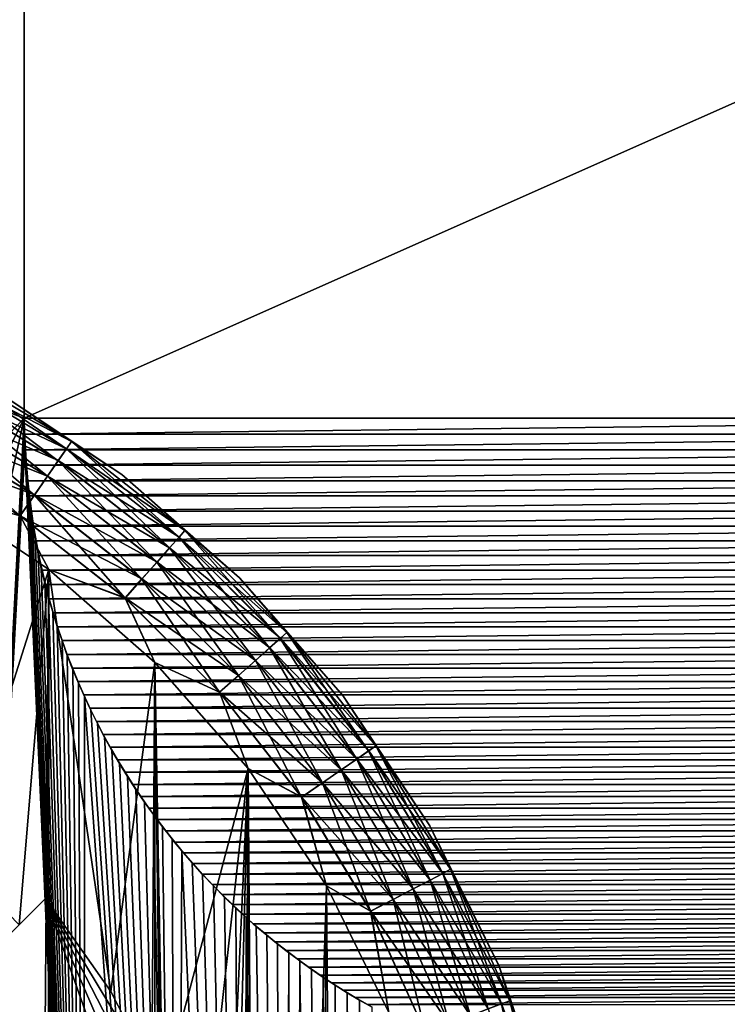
# Model space of a CAD drawing. Header units: metres. Extents: x -205 to 205, y -104 to 104.
# Tile 574 of 656: x -71 to -65, y 58 to 66. Entities that reach past the tile are written whole.
import ezdxf

# ---------------------------------------------------------------- set-up
doc = ezdxf.new("R2010")
doc.units = ezdxf.units.M
doc.layers.add('solid_01_2-CONSUMER_EHM_BOX_SW0001', color=7, linetype='CONTINUOUS')

msp = doc.modelspace()

# ---------------------------------------------------------------- linework, layer by layer
at = {"layer": 'solid_01_2-CONSUMER_EHM_BOX_SW0001'}
for points in [[(-200.010849, -74.958488), (-200.010773, 75.041512), (-0.010778, 75.04142)], [(-0.010849, -74.95858), (-200.010849, -74.958488), (-0.010778, 75.04142)], [(-93.924843, 71.651459, 1.5), (-71.130226, 63.041454, 1.5), (-71.130226, 68.041451, 1.5)], [(-93.924843, 71.651459, 1.5), (-93.219933, 71.266304, 1.5), (-71.130226, 63.041454, 1.5)], [(-93.219933, 71.266304, 1.5), (-75.732468, 58.238995, 1.5), (-71.130226, 63.041454, 1.5)], [(-71.130226, 68.041451, 1.571667), (-71.130226, 68.041451, 1.5), (-71.130226, 63.041454, 1.5)], [(-71.130226, 63.041454, 1.571667), (-71.130226, 68.041451, 1.571667), (-71.130226, 63.041454, 1.5)], [(-71.130226, 63.041454, 1.571667), (-59.891338, 68.041451, 1.571667), (-71.130226, 68.041451, 1.571667)], [(-59.891338, 63.041447, 1.571667), (-59.891338, 68.041451, 1.571667), (-71.130226, 63.041454, 1.571667)], [(-71.801323, 63.404015, 74.43409), (-70.778198, 62.785412, 74.43409), (-71.766907, 63.469585, 74.222519)], [(-71.766792, 63.469807, 69.778572), (-70.735985, 62.846561, 69.778572), (-71.801102, 63.404446, 69.566925)], [(-71.766907, 63.469585, 74.222519), (-70.736122, 62.846359, 74.222519), (-71.402496, 63.297455, 74)], [(-70.778198, 62.785412, 74.43409), (-70.736122, 62.846359, 74.222519), (-71.766907, 63.469585, 74.222519)], [(-71.766792, 63.469807, 69.778572), (-71.402496, 63.297455, 70), (-70.735985, 62.846561, 69.778572)], [(-71.856781, 63.298367, 74.62384), (-70.845985, 62.687222, 74.62384), (-71.801323, 63.404015, 74.43409)], [(-71.801102, 63.404446, 69.566925), (-70.777924, 62.785812, 69.566925), (-71.856461, 63.298985, 69.377037)], [(-70.845985, 62.687222, 74.62384), (-70.778198, 62.785412, 74.43409), (-71.801323, 63.404015, 74.43409)], [(-70.735985, 62.846561, 69.778572), (-70.777924, 62.785812, 69.566925), (-71.801102, 63.404446, 69.566925)], [(-71.930496, 63.157948, 74.782249), (-70.936089, 62.556709, 74.782249), (-71.856781, 63.298367, 74.62384)], [(-71.856461, 63.298985, 69.377037), (-70.845589, 62.687794, 69.377037), (-71.930084, 63.158726, 69.218445)], [(-70.936089, 62.556709, 74.782249), (-70.845985, 62.687222, 74.62384), (-71.856781, 63.298367, 74.62384)], [(-70.777924, 62.785812, 69.566925), (-70.845589, 62.687794, 69.377037), (-71.856461, 63.298985, 69.377037)], [(-70.736122, 62.846359, 74.222519), (-70.314934, 62.570656, 74), (-71.402496, 63.297455, 74)], [(-71.402496, 63.297455, 70), (-71.402496, 63.297455, 74), (-70.314934, 62.570656, 74)], [(-70.314934, 62.570656, 70), (-71.402496, 63.297455, 70), (-70.314934, 62.570656, 74)], [(-70.735985, 62.846561, 69.778572), (-71.402496, 63.297455, 70), (-70.314934, 62.570656, 70)], [(-72.018753, 62.989819, 74.90136), (-71.043968, 62.400444, 74.90136), (-71.930496, 63.157948, 74.782249)], [(-71.930084, 63.158726, 69.218445), (-70.935585, 62.557434, 69.218445), (-72.01828, 62.990711, 69.099129)], [(-71.043968, 62.400444, 74.90136), (-70.936089, 62.556709, 74.782249), (-71.930496, 63.157948, 74.782249)], [(-70.845589, 62.687794, 69.377037), (-70.935585, 62.557434, 69.218445), (-71.930084, 63.158726, 69.218445)], [(-75.732468, 58.238995, 1.5), (-74.193611, 56.866932, 1.5), (-71.130226, 63.041454, 1.5)], [(-74.193611, 56.866932, 1.5), (-72.820465, 55.328846, 1.5), (-71.130226, 63.041454, 1.5)], [(-72.820465, 55.328846, 1.5), (-71.624191, 53.632809, 1.5), (-71.130226, 63.041454, 1.5)], [(-71.624191, 53.632809, 1.5), (-71.128357, 62.91296, 1.5), (-71.130226, 63.041454, 1.5)], [(-71.130226, 63.041454, 1.571667), (-71.130226, 63.041454, 1.5), (-71.128357, 62.91296, 1.5)], [(-71.126366, 62.909344, 1.571667), (-71.130226, 63.041454, 1.571667), (-71.128357, 62.91296, 1.5)], [(-59.891338, 63.041447, 1.571667), (-71.130226, 63.041454, 1.571667), (-71.126366, 62.909344, 1.571667)], [(-59.891338, 63.041447, 1.571667), (-71.126366, 62.909344, 1.571667), (-59.895203, 62.909336, 1.571667)], [(-72.117126, 62.802422, 74.975174), (-71.164207, 62.226269, 74.975174), (-72.018753, 62.989819, 74.90136)], [(-72.01828, 62.990711, 69.099129), (-71.043388, 62.401276, 69.099129), (-72.116615, 62.803391, 69.02507)], [(-71.164207, 62.226269, 74.975174), (-71.043968, 62.400444, 74.90136), (-72.018753, 62.989819, 74.90136)], [(-70.935585, 62.557434, 69.218445), (-71.043388, 62.401276, 69.099129), (-72.01828, 62.990711, 69.099129)], [(-71.624191, 53.632809, 1.5), (-71.123749, 62.785152, 1.5), (-71.128357, 62.91296, 1.5)], [(-71.126366, 62.909344, 1.571667), (-71.128357, 62.91296, 1.5), (-71.123749, 62.785152, 1.5)], [(-71.120049, 62.778412, 1.571667), (-71.126366, 62.909344, 1.571667), (-71.123749, 62.785152, 1.5)], [(-59.895203, 62.909336, 1.571667), (-71.126366, 62.909344, 1.571667), (-71.120049, 62.778412, 1.571667)], [(-59.895203, 62.909336, 1.571667), (-71.120049, 62.778412, 1.571667), (-59.90152, 62.778408, 1.571667)], [(-72.117126, 62.802422, 74.975174), (-71.906097, 62.433506, 75), (-71.164207, 62.226269, 74.975174)], [(-72.116615, 62.803391, 69.02507), (-71.163589, 62.227169, 69.02507), (-71.90609, 62.433506, 69)], [(-71.043388, 62.401276, 69.099129), (-71.163589, 62.227169, 69.02507), (-72.116615, 62.803391, 69.02507)], [(-71.624191, 53.632809, 1.5), (-70.632782, 51.822498, 1.5), (-71.123749, 62.785152, 1.5)], [(-70.632782, 51.822498, 1.5), (-71.116394, 62.658024, 1.5), (-71.123749, 62.785152, 1.5)], [(-71.120049, 62.778412, 1.571667), (-71.123749, 62.785152, 1.5), (-71.116394, 62.658024, 1.5)], [(-70.845985, 62.687222, 74.62384), (-69.916229, 61.958691, 74.62384), (-70.778198, 62.785412, 74.43409)], [(-70.777924, 62.785812, 69.566925), (-69.836777, 62.048363, 69.566925), (-70.845589, 62.687794, 69.377037)], [(-70.778198, 62.785412, 74.43409), (-69.837097, 62.047997, 74.43409), (-70.736122, 62.846359, 74.222519)], [(-69.916229, 61.958691, 74.62384), (-69.837097, 62.047997, 74.43409), (-70.778198, 62.785412, 74.43409)], [(-70.735985, 62.846561, 69.778572), (-69.787819, 62.103611, 69.778572), (-70.777924, 62.785812, 69.566925)], [(-69.787819, 62.103611, 69.778572), (-69.836777, 62.048363, 69.566925), (-70.777924, 62.785812, 69.566925)], [(-70.736122, 62.846359, 74.222519), (-69.787987, 62.103424, 74.222519), (-70.314934, 62.570656, 74)], [(-69.837097, 62.047997, 74.43409), (-69.787987, 62.103424, 74.222519), (-70.736122, 62.846359, 74.222519)], [(-70.735985, 62.846561, 69.778572), (-70.314934, 62.570656, 70), (-69.787819, 62.103611, 69.778572)], [(-71.111275, 62.648663, 1.571667), (-71.120049, 62.778412, 1.571667), (-71.116394, 62.658024, 1.5)], [(-59.90152, 62.778408, 1.571667), (-71.120049, 62.778412, 1.571667), (-71.111275, 62.648663, 1.571667)], [(-59.90152, 62.778408, 1.571667), (-71.111275, 62.648663, 1.571667), (-59.910294, 62.648655, 1.571667)], [(-70.632782, 51.822498, 1.5), (-71.106308, 62.531582, 1.5), (-71.116394, 62.658024, 1.5)], [(-71.111275, 62.648663, 1.571667), (-71.116394, 62.658024, 1.5), (-71.106308, 62.531582, 1.5)], [(-71.100044, 62.520088, 1.571667), (-71.111275, 62.648663, 1.571667), (-71.106308, 62.531582, 1.5)], [(-59.910294, 62.648655, 1.571667), (-71.111275, 62.648663, 1.571667), (-71.100044, 62.520088, 1.571667)], [(-59.910294, 62.648655, 1.571667), (-71.100044, 62.520088, 1.571667), (-59.921524, 62.520084, 1.571667)], [(-70.936089, 62.556709, 74.782249), (-70.0214, 61.839993, 74.782249), (-70.845985, 62.687222, 74.62384)], [(-70.845589, 62.687794, 69.377037), (-69.915764, 61.959213, 69.377037), (-70.935585, 62.557434, 69.218445)], [(-70.0214, 61.839993, 74.782249), (-69.916229, 61.958691, 74.62384), (-70.845985, 62.687222, 74.62384)], [(-69.836777, 62.048363, 69.566925), (-69.915764, 61.959213, 69.377037), (-70.845589, 62.687794, 69.377037)], [(-71.043968, 62.400444, 74.90136), (-70.147324, 61.697868, 74.90136), (-70.936089, 62.556709, 74.782249)], [(-70.935585, 62.557434, 69.218445), (-70.020813, 61.840649, 69.218445), (-71.043388, 62.401276, 69.099129)], [(-70.147324, 61.697868, 74.90136), (-70.0214, 61.839993, 74.782249), (-70.936089, 62.556709, 74.782249)], [(-69.915764, 61.959213, 69.377037), (-70.020813, 61.840649, 69.218445), (-70.935585, 62.557434, 69.218445)], [(-69.787987, 62.103424, 74.222519), (-69.331543, 61.708118, 74), (-70.314934, 62.570656, 74)], [(-70.314934, 62.570656, 70), (-70.314934, 62.570656, 74), (-69.331543, 61.708118, 74)], [(-69.331543, 61.708118, 70), (-70.314934, 62.570656, 70), (-69.331543, 61.708118, 74)], [(-69.787819, 62.103611, 69.778572), (-70.314934, 62.570656, 70), (-69.331543, 61.708118, 70)], [(-70.632782, 51.822498, 1.5), (-71.093475, 62.405823, 1.5), (-71.106308, 62.531582, 1.5)], [(-71.100044, 62.520088, 1.571667), (-71.106308, 62.531582, 1.5), (-71.093475, 62.405823, 1.5)], [(-71.086357, 62.392696, 1.571667), (-71.100044, 62.520088, 1.571667), (-71.093475, 62.405823, 1.5)], [(-59.921524, 62.520084, 1.571667), (-71.100044, 62.520088, 1.571667), (-71.086357, 62.392696, 1.571667)], [(-59.921524, 62.520084, 1.571667), (-71.086357, 62.392696, 1.571667), (-59.935211, 62.392689, 1.571667)], [(-71.91951, -62.358109, 75), (-70.92572, 61.778858, 75), (-71.906097, 62.433506, 75)], [(-71.164207, 62.226269, 74.975174), (-71.906097, 62.433506, 75), (-70.92572, 61.778858, 75)], [(-71.90609, 62.433506, 69), (-70.92572, 61.778854, 69), (-71.694603, 59.345398, 69)], [(-71.163589, 62.227169, 69.02507), (-70.92572, 61.778854, 69), (-71.90609, 62.433506, 69)], [(-71.164207, 62.226269, 74.975174), (-70.287689, 61.539459, 74.975174), (-71.043968, 62.400444, 74.90136)], [(-71.043388, 62.401276, 69.099129), (-70.14666, 61.698624, 69.099129), (-71.163589, 62.227169, 69.02507)], [(-70.632782, 51.822498, 1.5), (-71.077904, 62.280746, 1.5), (-71.093475, 62.405823, 1.5)], [(-71.086357, 62.392696, 1.571667), (-71.093475, 62.405823, 1.5), (-71.077904, 62.280746, 1.5)], [(-71.070213, 62.266483, 1.571667), (-71.086357, 62.392696, 1.571667), (-71.077904, 62.280746, 1.5)], [(-59.935211, 62.392689, 1.571667), (-71.086357, 62.392696, 1.571667), (-71.070213, 62.266483, 1.571667)], [(-59.935211, 62.392689, 1.571667), (-71.070213, 62.266483, 1.571667), (-59.951355, 62.266476, 1.571667)], [(-70.287689, 61.539459, 74.975174), (-70.147324, 61.697868, 74.90136), (-71.043968, 62.400444, 74.90136)], [(-70.020813, 61.840649, 69.218445), (-70.14666, 61.698624, 69.099129), (-71.043388, 62.401276, 69.099129)], [(-71.164207, 62.226269, 74.975174), (-70.92572, 61.778858, 75), (-70.287689, 61.539459, 74.975174)], [(-71.163589, 62.227169, 69.02507), (-70.286964, 61.540276, 69.02507), (-70.92572, 61.778854, 69)], [(-70.14666, 61.698624, 69.099129), (-70.286964, 61.540276, 69.02507), (-71.163589, 62.227169, 69.02507)], [(-70.632782, 51.822498, 1.5), (-71.059601, 62.156349, 1.5), (-71.077904, 62.280746, 1.5)], [(-71.070213, 62.266483, 1.571667), (-71.077904, 62.280746, 1.5), (-71.059601, 62.156349, 1.5)], [(-71.051613, 62.141445, 1.571667), (-71.070213, 62.266483, 1.571667), (-71.059601, 62.156349, 1.5)], [(-59.951355, 62.266476, 1.571667), (-71.070213, 62.266483, 1.571667), (-71.051613, 62.141445, 1.571667)], [(-59.951355, 62.266476, 1.571667), (-71.051613, 62.141445, 1.571667), (-59.969955, 62.141441, 1.571667)], [(-70.632782, 51.822498, 1.5), (-71.038551, 62.032639, 1.5), (-71.059601, 62.156349, 1.5)], [(-71.051613, 62.141445, 1.571667), (-71.059601, 62.156349, 1.5), (-71.038551, 62.032639, 1.5)], [(-71.030563, 62.01759, 1.571667), (-71.051613, 62.141445, 1.571667), (-71.038551, 62.032639, 1.5)], [(-59.969955, 62.141441, 1.571667), (-71.051613, 62.141445, 1.571667), (-71.030563, 62.01759, 1.571667)], [(-59.969955, 62.141441, 1.571667), (-71.030563, 62.01759, 1.571667), (-59.991009, 62.017586, 1.571667)], [(-69.916229, 61.958691, 74.62384), (-69.081055, 61.123402, 74.62384), (-69.837097, 62.047997, 74.43409)], [(-69.836777, 62.048363, 69.566925), (-68.991379, 61.202843, 69.566925), (-69.915764, 61.959213, 69.377037)], [(-69.837097, 62.047997, 74.43409), (-68.991737, 61.202518, 74.43409), (-69.787987, 62.103424, 74.222519)], [(-69.081055, 61.123402, 74.62384), (-68.991737, 61.202518, 74.43409), (-69.837097, 62.047997, 74.43409)], [(-69.787819, 62.103611, 69.778572), (-68.936119, 61.251789, 69.778572), (-69.836777, 62.048363, 69.566925)], [(-68.936119, 61.251789, 69.778572), (-68.991379, 61.202843, 69.566925), (-69.836777, 62.048363, 69.566925)], [(-69.787987, 62.103424, 74.222519), (-68.936302, 61.251625, 74.222519), (-69.331543, 61.708118, 74)], [(-68.991737, 61.202518, 74.43409), (-68.936302, 61.251625, 74.222519), (-69.787987, 62.103424, 74.222519)], [(-69.787819, 62.103611, 69.778572), (-69.331543, 61.708118, 70), (-68.936119, 61.251789, 69.778572)], [(-70.632782, 51.822498, 1.5), (-71.014763, 61.909611, 1.5), (-71.038551, 62.032639, 1.5)], [(-71.030563, 62.01759, 1.571667), (-71.038551, 62.032639, 1.5), (-71.014763, 61.909611, 1.5)], [(-71.00705, 61.894913, 1.571667), (-71.030563, 62.01759, 1.571667), (-71.014763, 61.909611, 1.5)], [(-59.991009, 62.017586, 1.571667), (-71.030563, 62.01759, 1.571667), (-71.00705, 61.894913, 1.571667)], [(-59.991009, 62.017586, 1.571667), (-71.00705, 61.894913, 1.571667), (-60.014519, 61.894909, 1.571667)], [(-70.0214, 61.839993, 74.782249), (-69.199768, 61.018246, 74.782249), (-69.916229, 61.958691, 74.62384)], [(-69.915764, 61.959213, 69.377037), (-69.080536, 61.123867, 69.377037), (-70.020813, 61.840649, 69.218445)], [(-69.199768, 61.018246, 74.782249), (-69.081055, 61.123402, 74.62384), (-69.916229, 61.958691, 74.62384)], [(-68.991379, 61.202843, 69.566925), (-69.080536, 61.123867, 69.377037), (-69.915764, 61.959213, 69.377037)], [(-70.632782, 51.822498, 1.5), (-70.98822, 61.787212, 1.5), (-71.014763, 61.909611, 1.5)], [(-71.00705, 61.894913, 1.571667), (-71.014763, 61.909611, 1.5), (-70.98822, 61.787212, 1.5)], [(-70.981079, 61.773415, 1.571667), (-71.00705, 61.894913, 1.571667), (-70.98822, 61.787212, 1.5)], [(-60.014519, 61.894909, 1.571667), (-71.00705, 61.894913, 1.571667), (-70.981079, 61.773415, 1.571667)], [(-60.014519, 61.894909, 1.571667), (-70.981079, 61.773415, 1.571667), (-60.040489, 61.773411, 1.571667)], [(-70.147324, 61.697868, 74.90136), (-69.341911, 60.892338, 74.90136), (-70.0214, 61.839993, 74.782249)], [(-70.020813, 61.840649, 69.218445), (-69.199112, 61.018829, 69.218445), (-70.14666, 61.698624, 69.099129)], [(-69.341911, 60.892338, 74.90136), (-69.199768, 61.018246, 74.782249), (-70.0214, 61.839993, 74.782249)], [(-69.080536, 61.123867, 69.377037), (-69.199112, 61.018829, 69.218445), (-70.020813, 61.840649, 69.218445)], [(-71.91951, -62.358109, 75), (-70.938995, -61.703674, 75), (-70.92572, 61.778858, 75)], [(-70.92572, 61.778854, 69), (-71.170792, 58.808552, 69), (-71.694603, 59.345398, 69)], [(-70.92572, 61.778854, 69), (-70.951218, 59.028091, 69), (-71.170792, 58.808552, 69)], [(-70.632782, 51.822498, 1.5), (-70.958862, 61.665249, 1.5), (-70.98822, 61.787212, 1.5)], [(-70.981079, 61.773415, 1.571667), (-70.98822, 61.787212, 1.5), (-70.958862, 61.665249, 1.5)], [(-70.95266, 61.653099, 1.571667), (-70.981079, 61.773415, 1.571667), (-70.958862, 61.665249, 1.5)], [(-60.040489, 61.773411, 1.571667), (-70.981079, 61.773415, 1.571667), (-70.95266, 61.653099, 1.571667)], [(-60.040489, 61.773411, 1.571667), (-70.95266, 61.653099, 1.571667), (-60.068913, 61.653091, 1.571667)], [(-70.92572, 61.778854, 69), (-70.407616, 58.25058, 69), (-70.951218, 59.028091, 69)], [(-70.938995, -61.703674, 75), (-70.038704, 61.001064, 75), (-70.92572, 61.778858, 75)], [(-70.287689, 61.539459, 74.975174), (-70.92572, 61.778858, 75), (-70.038704, 61.001064, 75)], [(-70.92572, 61.778854, 69), (-70.038704, 61.001064, 69), (-70.407616, 58.25058, 69)], [(-70.286964, 61.540276, 69.02507), (-70.038704, 61.001064, 69), (-70.92572, 61.778854, 69)], [(-70.632782, 51.822498, 1.5), (-70.926704, 61.543789, 1.5), (-70.958862, 61.665249, 1.5)], [(-70.95266, 61.653099, 1.571667), (-70.958862, 61.665249, 1.5), (-70.926704, 61.543789, 1.5)], [(-70.921776, 61.533958, 1.571667), (-70.95266, 61.653099, 1.571667), (-70.926704, 61.543789, 1.5)], [(-60.068913, 61.653091, 1.571667), (-70.95266, 61.653099, 1.571667), (-70.921776, 61.533958, 1.571667)], [(-60.068913, 61.653091, 1.571667), (-70.921776, 61.533958, 1.571667), (-60.099792, 61.533955, 1.571667)], [(-70.287689, 61.539459, 74.975174), (-69.500343, 60.752003, 74.975174), (-70.147324, 61.697868, 74.90136)], [(-70.14666, 61.698624, 69.099129), (-69.341156, 60.893009, 69.099129), (-70.286964, 61.540276, 69.02507)], [(-69.500343, 60.752003, 74.975174), (-69.341911, 60.892338, 74.90136), (-70.147324, 61.697868, 74.90136)], [(-69.199112, 61.018829, 69.218445), (-69.341156, 60.893009, 69.099129), (-70.14666, 61.698624, 69.099129)], [(-68.936302, 61.251625, 74.222519), (-68.469147, 60.724606, 74), (-69.331543, 61.708118, 74)], [(-69.331543, 61.708118, 70), (-69.331543, 61.708118, 74), (-68.469147, 60.724606, 74)], [(-68.469147, 60.724606, 70), (-69.331543, 61.708118, 70), (-68.469147, 60.724606, 74)], [(-68.936119, 61.251789, 69.778572), (-69.331543, 61.708118, 70), (-68.469147, 60.724606, 70)], [(-70.632782, 51.822498, 1.5), (-70.891792, 61.422955, 1.5), (-70.926704, 61.543789, 1.5)], [(-70.921776, 61.533958, 1.571667), (-70.926704, 61.543789, 1.5), (-70.891792, 61.422955, 1.5)], [(-70.888443, 61.415997, 1.571667), (-70.921776, 61.533958, 1.571667), (-70.891792, 61.422955, 1.5)], [(-60.099792, 61.533955, 1.571667), (-70.921776, 61.533958, 1.571667), (-70.888443, 61.415997, 1.571667)], [(-60.099792, 61.533955, 1.571667), (-70.888443, 61.415997, 1.571667), (-60.133125, 61.415993, 1.571667)], [(-70.287689, 61.539459, 74.975174), (-70.038704, 61.001064, 75), (-69.500343, 60.752003, 74.975174)], [(-70.286964, 61.540276, 69.02507), (-69.499527, 60.752728, 69.02507), (-70.038704, 61.001064, 69)], [(-69.341156, 60.893009, 69.099129), (-69.499527, 60.752728, 69.02507), (-70.286964, 61.540276, 69.02507)], [(-70.632782, 51.822498, 1.5), (-70.854149, 61.302845, 1.5), (-70.891792, 61.422955, 1.5)], [(-70.888443, 61.415997, 1.571667), (-70.891792, 61.422955, 1.5), (-70.854149, 61.302845, 1.5)], [(-70.852654, 61.299217, 1.571667), (-70.888443, 61.415997, 1.571667), (-70.854149, 61.302845, 1.5)], [(-60.133125, 61.415993, 1.571667), (-70.888443, 61.415997, 1.571667), (-70.852654, 61.299217, 1.571667)], [(-60.133125, 61.415993, 1.571667), (-70.852654, 61.299217, 1.571667), (-60.168919, 61.29921, 1.571667)], [(-70.632782, 51.822498, 1.5), (-70.813828, 61.183582, 1.5), (-70.854149, 61.302845, 1.5)], [(-70.852654, 61.299217, 1.571667), (-70.854149, 61.302845, 1.5), (-70.813828, 61.183582, 1.5)], [(-70.814377, 61.18359, 1.571667), (-70.852654, 61.299217, 1.571667), (-70.813828, 61.183582, 1.5)], [(-60.168919, 61.29921, 1.571667), (-70.852654, 61.299217, 1.571667), (-70.814377, 61.18359, 1.571667)], [(-60.168919, 61.29921, 1.571667), (-70.814377, 61.18359, 1.571667), (-60.207191, 61.183586, 1.571667)], [(-68.991737, 61.202518, 74.43409), (-68.254456, 60.261311, 74.43409), (-68.936302, 61.251625, 74.222519)], [(-68.936119, 61.251789, 69.778572), (-68.193306, 60.303516, 69.778572), (-68.991379, 61.202843, 69.566925)], [(-68.936302, 61.251625, 74.222519), (-68.193512, 60.303375, 74.222519), (-68.469147, 60.724606, 74)], [(-68.254456, 60.261311, 74.43409), (-68.193512, 60.303375, 74.222519), (-68.936302, 61.251625, 74.222519)], [(-68.936119, 61.251789, 69.778572), (-68.469147, 60.724606, 70), (-68.193306, 60.303516, 69.778572)], [(-70.814377, 61.18359, 1.571667), (-70.813828, 61.183582, 1.5), (-70.770844, 61.065266, 1.5)], [(-70.773262, 61.06879, 1.571667), (-70.814377, 61.18359, 1.571667), (-70.770844, 61.065266, 1.5)], [(-60.207191, 61.183586, 1.571667), (-70.814377, 61.18359, 1.571667), (-70.773262, 61.06879, 1.571667)], [(-70.632782, 51.822498, 1.5), (-70.770844, 61.065266, 1.5), (-70.813828, 61.183582, 1.5)], [(-60.207191, 61.183586, 1.571667), (-70.773262, 61.06879, 1.571667), (-60.248306, 61.068787, 1.571667)], [(-69.081055, 61.123402, 74.62384), (-68.352661, 60.193535, 74.62384), (-68.991737, 61.202518, 74.43409)], [(-68.991379, 61.202843, 69.566925), (-68.254059, 60.261585, 69.566925), (-69.080536, 61.123867, 69.377037)], [(-68.352661, 60.193535, 74.62384), (-68.254456, 60.261311, 74.43409), (-68.991737, 61.202518, 74.43409)], [(-68.193306, 60.303516, 69.778572), (-68.254059, 60.261585, 69.566925), (-68.991379, 61.202843, 69.566925)], [(-70.729271, 60.954788, 1.571667), (-70.773262, 61.06879, 1.571667), (-70.770844, 61.065266, 1.5)], [(-60.248306, 61.068787, 1.571667), (-70.773262, 61.06879, 1.571667), (-70.729271, 60.954788, 1.571667)], [(-70.632782, 51.822498, 1.5), (-70.725243, 60.948013, 1.5), (-70.770844, 61.065266, 1.5)], [(-70.729271, 60.954788, 1.571667), (-70.770844, 61.065266, 1.5), (-70.725243, 60.948013, 1.5)], [(-60.248306, 61.068787, 1.571667), (-70.729271, 60.954788, 1.571667), (-60.292297, 60.954781, 1.571667)], [(-69.199768, 61.018246, 74.782249), (-68.483185, 60.103458, 74.782249), (-69.081055, 61.123402, 74.62384)], [(-69.080536, 61.123867, 69.377037), (-68.352089, 60.193935, 69.377037), (-69.199112, 61.018829, 69.218445)], [(-68.483185, 60.103458, 74.782249), (-68.352661, 60.193535, 74.62384), (-69.081055, 61.123402, 74.62384)], [(-68.254059, 60.261585, 69.566925), (-68.352089, 60.193935, 69.377037), (-69.080536, 61.123867, 69.377037)], [(-70.938995, -61.703674, 75), (-70.051804, -60.926071, 75), (-70.038704, 61.001064, 75)], [(-70.038704, 61.001064, 69), (-69.974388, 57.407295, 69), (-70.407616, 58.25058, 69)], [(-70.051804, -60.926071, 75), (-69.493141, 14.287043, 75), (-70.038704, 61.001064, 75)], [(-69.360817, 16.904951, 75), (-69.26104, 60.113934, 75), (-70.038704, 61.001064, 75)], [(-69.500343, 60.752003, 74.975174), (-70.038704, 61.001064, 75), (-69.26104, 60.113934, 75)], [(-69.493141, 14.287043, 75), (-69.360817, 16.904951, 75), (-70.038704, 61.001064, 75)], [(-70.038704, 61.001064, 69), (-69.261032, 60.11393, 69), (-69.974388, 57.407295, 69)], [(-69.499527, 60.752728, 69.02507), (-69.261032, 60.11393, 69), (-70.038704, 61.001064, 69)], [(-69.341911, 60.892338, 74.90136), (-68.639465, 59.995598, 74.90136), (-69.199768, 61.018246, 74.782249)], [(-69.199112, 61.018829, 69.218445), (-68.48246, 60.103954, 69.218445), (-69.341156, 60.893009, 69.099129)], [(-68.639465, 59.995598, 74.90136), (-68.483185, 60.103458, 74.782249), (-69.199768, 61.018246, 74.782249)], [(-68.352089, 60.193935, 69.377037), (-68.48246, 60.103954, 69.218445), (-69.199112, 61.018829, 69.218445)], [(-70.682526, 60.841686, 1.571667), (-70.729271, 60.954788, 1.571667), (-70.725243, 60.948013, 1.5)], [(-60.292297, 60.954781, 1.571667), (-70.729271, 60.954788, 1.571667), (-70.682526, 60.841686, 1.571667)], [(-70.632782, 51.822498, 1.5), (-70.677055, 60.831936, 1.5), (-70.725243, 60.948013, 1.5)], [(-70.682526, 60.841686, 1.571667), (-70.725243, 60.948013, 1.5), (-70.677055, 60.831936, 1.5)], [(-60.292297, 60.954781, 1.571667), (-70.682526, 60.841686, 1.571667), (-60.339043, 60.841682, 1.571667)], [(-69.500343, 60.752003, 74.975174), (-68.81366, 59.875381, 74.975174), (-69.341911, 60.892338, 74.90136)], [(-69.341156, 60.893009, 69.099129), (-68.638634, 59.996174, 69.099129), (-69.499527, 60.752728, 69.02507)], [(-68.81366, 59.875381, 74.975174), (-68.639465, 59.995598, 74.90136), (-69.341911, 60.892338, 74.90136)], [(-68.48246, 60.103954, 69.218445), (-68.638634, 59.996174, 69.099129), (-69.341156, 60.893009, 69.099129)], [(-70.633141, 60.729595, 1.571667), (-70.682526, 60.841686, 1.571667), (-70.677055, 60.831936, 1.5)], [(-60.339043, 60.841682, 1.571667), (-70.682526, 60.841686, 1.571667), (-70.633141, 60.729595, 1.571667)], [(-70.632782, 51.822498, 1.5), (-70.626312, 60.717133, 1.5), (-70.677055, 60.831936, 1.5)], [(-70.633141, 60.729595, 1.571667), (-70.677055, 60.831936, 1.5), (-70.626312, 60.717133, 1.5)], [(-60.339043, 60.841682, 1.571667), (-70.633141, 60.729595, 1.571667), (-60.388428, 60.729591, 1.571667)], [(-70.58123, 60.618618, 1.571667), (-70.633141, 60.729595, 1.571667), (-70.626312, 60.717133, 1.5)], [(-60.388428, 60.729591, 1.571667), (-70.633141, 60.729595, 1.571667), (-70.58123, 60.618618, 1.571667)], [(-60.388428, 60.729591, 1.571667), (-70.58123, 60.618618, 1.571667), (-60.440338, 60.618614, 1.571667)], [(-69.500343, 60.752003, 74.975174), (-69.26104, 60.113934, 75), (-68.81366, 59.875381, 74.975174)], [(-69.499527, 60.752728, 69.02507), (-68.812759, 59.876003, 69.02507), (-69.261032, 60.11393, 69)], [(-68.638634, 59.996174, 69.099129), (-68.812759, 59.876003, 69.02507), (-69.499527, 60.752728, 69.02507)], [(-68.193512, 60.303375, 74.222519), (-67.742508, 59.636936, 74), (-68.469147, 60.724606, 74)], [(-68.469147, 60.724606, 70), (-68.469147, 60.724606, 74), (-67.742508, 59.636936, 74)], [(-67.742508, 59.636936, 70), (-68.469147, 60.724606, 70), (-67.742508, 59.636936, 74)], [(-68.193306, 60.303516, 69.778572), (-68.469147, 60.724606, 70), (-67.742508, 59.636936, 70)], [(-70.632782, 51.822498, 1.5), (-69.854233, 49.909828, 1.5), (-70.626312, 60.717133, 1.5)], [(-69.854233, 49.909828, 1.5), (-70.572983, 60.60326, 1.5), (-70.626312, 60.717133, 1.5)], [(-70.58123, 60.618618, 1.571667), (-70.626312, 60.717133, 1.5), (-70.572983, 60.60326, 1.5)], [(-70.526909, 60.508865, 1.571667), (-70.58123, 60.618618, 1.571667), (-70.572983, 60.60326, 1.5)], [(-60.440338, 60.618614, 1.571667), (-70.58123, 60.618618, 1.571667), (-70.526909, 60.508865, 1.571667)], [(-69.854233, 49.909828, 1.5), (-70.517029, 60.49017, 1.5), (-70.572983, 60.60326, 1.5)], [(-70.526909, 60.508865, 1.571667), (-70.572983, 60.60326, 1.5), (-70.517029, 60.49017, 1.5)], [(-60.440338, 60.618614, 1.571667), (-70.526909, 60.508865, 1.571667), (-60.494663, 60.508862, 1.571667)], [(-70.470291, 60.40044, 1.571667), (-70.526909, 60.508865, 1.571667), (-70.517029, 60.49017, 1.5)], [(-60.494663, 60.508862, 1.571667), (-70.526909, 60.508865, 1.571667), (-70.470291, 60.40044, 1.571667)], [(-69.854233, 49.909828, 1.5), (-70.458443, 60.377987, 1.5), (-70.517029, 60.49017, 1.5)], [(-70.470291, 60.40044, 1.571667), (-70.517029, 60.49017, 1.5), (-70.458443, 60.377987, 1.5)], [(-60.494663, 60.508862, 1.571667), (-70.470291, 60.40044, 1.571667), (-60.551277, 60.400436, 1.571667)], [(-70.411499, 60.293446, 1.571667), (-70.470291, 60.40044, 1.571667), (-70.458443, 60.377987, 1.5)], [(-60.551277, 60.400436, 1.571667), (-70.470291, 60.40044, 1.571667), (-70.411499, 60.293446, 1.571667)], [(-60.551277, 60.400436, 1.571667), (-70.411499, 60.293446, 1.571667), (-60.610073, 60.293442, 1.571667)], [(-69.854233, 49.909828, 1.5), (-70.397224, 60.266834, 1.5), (-70.458443, 60.377987, 1.5)], [(-70.411499, 60.293446, 1.571667), (-70.458443, 60.377987, 1.5), (-70.397224, 60.266834, 1.5)], [(-70.350639, 60.187996, 1.571667), (-70.411499, 60.293446, 1.571667), (-70.397224, 60.266834, 1.5)], [(-60.610073, 60.293442, 1.571667), (-70.411499, 60.293446, 1.571667), (-70.350639, 60.187996, 1.571667)], [(-69.854233, 49.909828, 1.5), (-70.333382, 60.156837, 1.5), (-70.397224, 60.266834, 1.5)], [(-70.350639, 60.187996, 1.571667), (-70.397224, 60.266834, 1.5), (-70.333382, 60.156837, 1.5)], [(-60.610073, 60.293442, 1.571667), (-70.350639, 60.187996, 1.571667), (-60.670929, 60.187988, 1.571667)], [(-68.352661, 60.193535, 74.62384), (-67.741661, 59.182652, 74.62384), (-68.254456, 60.261311, 74.43409)], [(-68.254059, 60.261585, 69.566925), (-67.635574, 59.238319, 69.566925), (-68.352089, 60.193935, 69.377037)], [(-68.254456, 60.261311, 74.43409), (-67.636002, 59.238094, 74.43409), (-68.193512, 60.303375, 74.222519)], [(-67.741661, 59.182652, 74.62384), (-67.636002, 59.238094, 74.43409), (-68.254456, 60.261311, 74.43409)], [(-68.193306, 60.303516, 69.778572), (-67.570206, 59.272621, 69.778572), (-68.254059, 60.261585, 69.566925)], [(-67.570206, 59.272621, 69.778572), (-67.635574, 59.238319, 69.566925), (-68.254059, 60.261585, 69.566925)], [(-68.193512, 60.303375, 74.222519), (-67.570427, 59.272507, 74.222519), (-67.742508, 59.636936, 74)], [(-67.636002, 59.238094, 74.43409), (-67.570427, 59.272507, 74.222519), (-68.193512, 60.303375, 74.222519)], [(-68.193306, 60.303516, 69.778572), (-67.742508, 59.636936, 70), (-67.570206, 59.272621, 69.778572)], [(-70.287834, 60.084187, 1.571667), (-70.350639, 60.187996, 1.571667), (-70.333382, 60.156837, 1.5)], [(-60.670929, 60.187988, 1.571667), (-70.350639, 60.187996, 1.571667), (-70.287834, 60.084187, 1.571667)], [(-69.854233, 49.909828, 1.5), (-70.266907, 60.048115, 1.5), (-70.333382, 60.156837, 1.5)], [(-70.287834, 60.084187, 1.571667), (-70.333382, 60.156837, 1.5), (-70.266907, 60.048115, 1.5)], [(-60.670929, 60.187988, 1.571667), (-70.287834, 60.084187, 1.571667), (-60.733734, 60.084183, 1.571667)], [(-68.483185, 60.103458, 74.782249), (-67.882088, 59.108963, 74.782249), (-68.352661, 60.193535, 74.62384)], [(-68.352089, 60.193935, 69.377037), (-67.741043, 59.182976, 69.377037), (-68.48246, 60.103954, 69.218445)], [(-67.882088, 59.108963, 74.782249), (-67.741661, 59.182652, 74.62384), (-68.352661, 60.193535, 74.62384)], [(-67.635574, 59.238319, 69.566925), (-67.741043, 59.182976, 69.377037), (-68.352089, 60.193935, 69.377037)], [(-70.223198, 59.982132, 1.571667), (-70.287834, 60.084187, 1.571667), (-70.266907, 60.048115, 1.5)], [(-60.733734, 60.084183, 1.571667), (-70.287834, 60.084187, 1.571667), (-70.223198, 59.982132, 1.571667)], [(-60.733734, 60.084183, 1.571667), (-70.223198, 59.982132, 1.571667), (-60.79837, 59.982128, 1.571667)], [(-69.261032, 60.11393, 69), (-69.658783, 56.512108, 69), (-69.974388, 57.407295, 69)], [(-69.261032, 60.11393, 69), (-69.467339, 55.583584, 69), (-69.658783, 56.512108, 69)], [(-69.261032, 60.11393, 69), (-69.403122, 54.637058, 69), (-69.467339, 55.583584, 69)], [(-69.261032, 60.11393, 69), (-69.40464, 33.436741, 69), (-69.404449, 36.137058, 69)], [(-69.261032, 60.11393, 69), (-68.606529, 59.133465, 69), (-69.40464, 33.436741, 69)], [(-69.261032, 60.11393, 69), (-69.404449, 36.137058, 69), (-69.404343, 37.637058, 69)], [(-69.261032, 60.11393, 69), (-69.404343, 37.637058, 69), (-69.403122, 54.637058, 69)], [(-69.360817, 16.904951, 75), (-68.965576, 19.496222, 75), (-69.26104, 60.113934, 75)], [(-68.965576, 19.496222, 75), (-68.606529, 59.133469, 75), (-69.26104, 60.113934, 75)], [(-68.81366, 59.875381, 74.975174), (-69.26104, 60.113934, 75), (-68.606529, 59.133469, 75)], [(-68.812759, 59.876003, 69.02507), (-68.606529, 59.133465, 69), (-69.261032, 60.11393, 69)], [(-68.639465, 59.995598, 74.90136), (-68.050232, 59.020729, 74.90136), (-68.483185, 60.103458, 74.782249)], [(-68.48246, 60.103954, 69.218445), (-67.88131, 59.109371, 69.218445), (-68.638634, 59.996174, 69.099129)], [(-68.050232, 59.020729, 74.90136), (-67.882088, 59.108963, 74.782249), (-68.483185, 60.103458, 74.782249)], [(-67.741043, 59.182976, 69.377037), (-67.88131, 59.109371, 69.218445), (-68.48246, 60.103954, 69.218445)], [(-69.854233, 49.909828, 1.5), (-70.1978, 59.9408, 1.5), (-70.266907, 60.048115, 1.5)], [(-70.223198, 59.982132, 1.571667), (-70.266907, 60.048115, 1.5), (-70.1978, 59.9408, 1.5)], [(-70.156853, 59.881935, 1.571667), (-70.223198, 59.982132, 1.571667), (-70.1978, 59.9408, 1.5)], [(-60.79837, 59.982128, 1.571667), (-70.223198, 59.982132, 1.571667), (-70.156853, 59.881935, 1.571667)], [(-60.79837, 59.982128, 1.571667), (-70.156853, 59.881935, 1.571667), (-60.864719, 59.881931, 1.571667)], [(-68.81366, 59.875381, 74.975174), (-68.237648, 58.922382, 74.975174), (-68.639465, 59.995598, 74.90136)], [(-68.638634, 59.996174, 69.099129), (-68.049339, 59.021198, 69.099129), (-68.812759, 59.876003, 69.02507)], [(-68.237648, 58.922382, 74.975174), (-68.050232, 59.020729, 74.90136), (-68.639465, 59.995598, 74.90136)], [(-67.88131, 59.109371, 69.218445), (-68.049339, 59.021198, 69.099129), (-68.638634, 59.996174, 69.099129)], [(-69.854233, 49.909828, 1.5), (-70.12606, 59.835014, 1.5), (-70.1978, 59.9408, 1.5)], [(-70.156853, 59.881935, 1.571667), (-70.1978, 59.9408, 1.5), (-70.12606, 59.835014, 1.5)], [(-70.088898, 59.783703, 1.571667), (-70.156853, 59.881935, 1.571667), (-70.12606, 59.835014, 1.5)], [(-60.864719, 59.881931, 1.571667), (-70.156853, 59.881935, 1.571667), (-70.088898, 59.783703, 1.571667)], [(-69.854233, 49.909828, 1.5), (-70.051697, 59.730877, 1.5), (-70.12606, 59.835014, 1.5)], [(-70.088898, 59.783703, 1.571667), (-70.12606, 59.835014, 1.5), (-70.051697, 59.730877, 1.5)], [(-60.864719, 59.881931, 1.571667), (-70.088898, 59.783703, 1.571667), (-60.932674, 59.783699, 1.571667)], [(-68.81366, 59.875381, 74.975174), (-68.606529, 59.133469, 75), (-68.237648, 58.922382, 74.975174)], [(-68.812759, 59.876003, 69.02507), (-68.236679, 58.922894, 69.02507), (-68.606529, 59.133465, 69)], [(-68.049339, 59.021198, 69.099129), (-68.236679, 58.922894, 69.02507), (-68.812759, 59.876003, 69.02507)], [(-70.019463, 59.687542, 1.571667), (-70.088898, 59.783703, 1.571667), (-70.051697, 59.730877, 1.5)], [(-60.932674, 59.783699, 1.571667), (-70.088898, 59.783703, 1.571667), (-70.019463, 59.687542, 1.571667)], [(-60.932674, 59.783699, 1.571667), (-70.019463, 59.687542, 1.571667), (-61.00211, 59.687538, 1.571667)], [(-69.854233, 49.909828, 1.5), (-69.974693, 59.628284, 1.5), (-70.051697, 59.730877, 1.5)], [(-70.019463, 59.687542, 1.571667), (-70.051697, 59.730877, 1.5), (-69.974693, 59.628284, 1.5)], [(-69.948456, 59.593399, 1.571667), (-70.019463, 59.687542, 1.571667), (-69.974693, 59.628284, 1.5)], [(-61.00211, 59.687538, 1.571667), (-70.019463, 59.687542, 1.571667), (-69.948456, 59.593399, 1.571667)], [(-61.00211, 59.687538, 1.571667), (-69.948456, 59.593399, 1.571667), (-61.073112, 59.593395, 1.571667)], [(-69.854233, 49.909828, 1.5), (-69.895065, 59.526722, 1.5), (-69.974693, 59.628284, 1.5)], [(-69.948456, 59.593399, 1.571667), (-69.974693, 59.628284, 1.5), (-69.895065, 59.526722, 1.5)], [(-69.875175, 59.500732, 1.571667), (-69.948456, 59.593399, 1.571667), (-69.895065, 59.526722, 1.5)], [(-61.073112, 59.593395, 1.571667), (-69.948456, 59.593399, 1.571667), (-69.875175, 59.500732, 1.571667)], [(-61.073112, 59.593395, 1.571667), (-69.875175, 59.500732, 1.571667), (-61.146397, 59.500729, 1.571667)], [(-67.570427, 59.272507, 74.222519), (-67.164047, 58.46373, 74), (-67.742508, 59.636936, 74)], [(-67.742508, 59.636936, 70), (-67.742508, 59.636936, 74), (-67.164047, 58.46373, 74)], [(-67.164047, 58.46373, 70), (-67.742508, 59.636936, 70), (-67.164047, 58.46373, 74)], [(-67.570206, 59.272621, 69.778572), (-67.742508, 59.636936, 70), (-67.164047, 58.46373, 70)], [(-69.854233, 49.909828, 1.5), (-69.812805, 59.426334, 1.5), (-69.895065, 59.526722, 1.5)], [(-69.875175, 59.500732, 1.571667), (-69.895065, 59.526722, 1.5), (-69.812805, 59.426334, 1.5)], [(-69.799637, 59.409538, 1.571667), (-69.875175, 59.500732, 1.571667), (-69.812805, 59.426334, 1.5)], [(-61.146397, 59.500729, 1.571667), (-69.875175, 59.500732, 1.571667), (-69.799637, 59.409538, 1.571667)], [(-61.146397, 59.500729, 1.571667), (-69.799637, 59.409538, 1.571667), (-61.221935, 59.409534, 1.571667)], [(-69.854233, 49.909828, 1.5), (-69.299545, 47.921547, 1.5), (-69.812805, 59.426334, 1.5)], [(-69.299545, 47.921547, 1.5), (-69.727913, 59.327293, 1.5), (-69.812805, 59.426334, 1.5)], [(-69.799637, 59.409538, 1.571667), (-69.812805, 59.426334, 1.5), (-69.727913, 59.327293, 1.5)], [(-69.721954, 59.319885, 1.571667), (-69.799637, 59.409538, 1.571667), (-69.727913, 59.327293, 1.5)], [(-61.221935, 59.409534, 1.571667), (-69.799637, 59.409538, 1.571667), (-69.721954, 59.319885, 1.571667)], [(-61.221935, 59.409534, 1.571667), (-69.721954, 59.319885, 1.571667), (-61.299618, 59.319881, 1.571667)], [(-69.299545, 47.921547, 1.5), (-69.640396, 59.229774, 1.5), (-69.727913, 59.327293, 1.5)], [(-69.721954, 59.319885, 1.571667), (-69.727913, 59.327293, 1.5), (-69.640396, 59.229774, 1.5)], [(-69.642235, 59.231842, 1.571667), (-69.721954, 59.319885, 1.571667), (-69.640396, 59.229774, 1.5)], [(-61.299618, 59.319881, 1.571667), (-69.721954, 59.319885, 1.571667), (-69.642235, 59.231842, 1.571667)], [(-61.299618, 59.319881, 1.571667), (-69.642235, 59.231842, 1.571667), (-61.379333, 59.231838, 1.571667)], [(-67.636002, 59.238094, 74.43409), (-67.145393, 58.147793, 74.43409), (-67.570427, 59.272507, 74.222519)], [(-67.570206, 59.272621, 69.778572), (-67.075912, 58.174137, 69.778572), (-67.635574, 59.238319, 69.566925)], [(-67.570427, 59.272507, 74.222519), (-67.076149, 58.174049, 74.222519), (-67.164047, 58.46373, 74)], [(-67.145393, 58.147793, 74.43409), (-67.076149, 58.174049, 74.222519), (-67.570427, 59.272507, 74.222519)], [(-67.570206, 59.272621, 69.778572), (-67.164047, 58.46373, 70), (-67.075912, 58.174137, 69.778572)], [(-69.642235, 59.231842, 1.571667), (-69.640396, 59.229774, 1.5), (-69.550247, 59.133949, 1.5)], [(-69.5606, 59.145477, 1.571667), (-69.642235, 59.231842, 1.571667), (-69.550247, 59.133949, 1.5)], [(-61.379333, 59.231838, 1.571667), (-69.642235, 59.231842, 1.571667), (-69.5606, 59.145477, 1.571667)], [(-69.299545, 47.921547, 1.5), (-69.550247, 59.133949, 1.5), (-69.640396, 59.229774, 1.5)], [(-61.379333, 59.231838, 1.571667), (-69.5606, 59.145477, 1.571667), (-61.460976, 59.145473, 1.571667)], [(-67.882088, 59.108963, 74.782249), (-67.405251, 58.049263, 74.782249), (-67.741661, 59.182652, 74.62384)], [(-67.741043, 59.182976, 69.377037), (-67.25631, 58.105736, 69.377037), (-67.88131, 59.109371, 69.218445)], [(-67.741661, 59.182652, 74.62384), (-67.256958, 58.105488, 74.62384), (-67.636002, 59.238094, 74.43409)], [(-67.405251, 58.049263, 74.782249), (-67.256958, 58.105488, 74.62384), (-67.741661, 59.182652, 74.62384)], [(-67.635574, 59.238319, 69.566925), (-67.144936, 58.147964, 69.566925), (-67.741043, 59.182976, 69.377037)], [(-67.144936, 58.147964, 69.566925), (-67.25631, 58.105736, 69.377037), (-67.741043, 59.182976, 69.377037)], [(-67.256958, 58.105488, 74.62384), (-67.145393, 58.147793, 74.43409), (-67.636002, 59.238094, 74.43409)], [(-67.075912, 58.174137, 69.778572), (-67.144936, 58.147964, 69.566925), (-67.635574, 59.238319, 69.566925)], [(-69.477142, 59.06086, 1.571667), (-69.5606, 59.145477, 1.571667), (-69.550247, 59.133949, 1.5)], [(-61.460976, 59.145473, 1.571667), (-69.5606, 59.145477, 1.571667), (-69.477142, 59.06086, 1.571667)], [(-69.299545, 47.921547, 1.5), (-69.457466, 59.039997, 1.5), (-69.550247, 59.133949, 1.5)], [(-69.477142, 59.06086, 1.571667), (-69.550247, 59.133949, 1.5), (-69.457466, 59.039997, 1.5)], [(-61.460976, 59.145473, 1.571667), (-69.477142, 59.06086, 1.571667), (-61.544426, 59.060856, 1.571667)], [(-68.606529, 59.133465, 69), (-68.085716, 58.075706, 69), (-69.40464, 33.436741, 69)], [(-68.965576, 19.496222, 75), (-68.311447, 22.034502, 75), (-68.606529, 59.133469, 75)], [(-68.311447, 22.034502, 75), (-68.085724, 58.075706, 75), (-68.606529, 59.133469, 75)], [(-68.237648, 58.922382, 74.975174), (-68.606529, 59.133469, 75), (-68.085724, 58.075706, 75)], [(-68.236679, 58.922894, 69.02507), (-68.085716, 58.075706, 69), (-68.606529, 59.133465, 69)], [(-68.050232, 59.020729, 74.90136), (-67.582802, 57.981941, 74.90136), (-67.882088, 59.108963, 74.782249)], [(-67.88131, 59.109371, 69.218445), (-67.404427, 58.049576, 69.218445), (-68.049339, 59.021198, 69.099129)], [(-67.582802, 57.981941, 74.90136), (-67.405251, 58.049263, 74.782249), (-67.882088, 59.108963, 74.782249)], [(-67.25631, 58.105736, 69.377037), (-67.404427, 58.049576, 69.218445), (-67.88131, 59.109371, 69.218445)], [(-69.403122, 54.637058, 72), (-85.113419, 44.867928, 72), (-70.951218, 59.028091, 72)], [(-70.951218, 59.028091, 69), (-70.951218, 59.028091, 72), (-85.113419, 44.867928, 72)], [(-70.951218, 59.028091, 69), (-85.113419, 44.867928, 72), (-71.170792, 58.808552, 69)], [(-69.467339, 55.583584, 72), (-69.403122, 54.637058, 72), (-70.951218, 59.028091, 72)], [(-69.658783, 56.512108, 72), (-69.467339, 55.583584, 72), (-70.951218, 59.028091, 72)], [(-69.974388, 57.407295, 72), (-69.658783, 56.512108, 72), (-70.951218, 59.028091, 72)], [(-70.407616, 58.25058, 72), (-69.974388, 57.407295, 72), (-70.951218, 59.028091, 72)], [(-70.407616, 58.25058, 69), (-70.407616, 58.25058, 72), (-70.951218, 59.028091, 72)], [(-70.407616, 58.25058, 69), (-70.951218, 59.028091, 72), (-70.951218, 59.028091, 69)], [(-69.391991, 58.978058, 1.571667), (-69.477142, 59.06086, 1.571667), (-69.457466, 59.039997, 1.5)], [(-61.544426, 59.060856, 1.571667), (-69.477142, 59.06086, 1.571667), (-69.391991, 58.978058, 1.571667)], [(-69.299545, 47.921547, 1.5), (-69.362045, 58.948086, 1.5), (-69.457466, 59.039997, 1.5)], [(-69.391991, 58.978058, 1.571667), (-69.457466, 59.039997, 1.5), (-69.362045, 58.948086, 1.5)], [(-61.544426, 59.060856, 1.571667), (-69.391991, 58.978058, 1.571667), (-61.629578, 58.978054, 1.571667)], [(-68.237648, 58.922382, 74.975174), (-67.780701, 57.906902, 74.975174), (-68.050232, 59.020729, 74.90136)], [(-68.049339, 59.021198, 69.099129), (-67.581856, 57.9823, 69.099129), (-68.236679, 58.922894, 69.02507)], [(-67.780701, 57.906902, 74.975174), (-67.582802, 57.981941, 74.90136), (-68.050232, 59.020729, 74.90136)], [(-67.404427, 58.049576, 69.218445), (-67.581856, 57.9823, 69.099129), (-68.049339, 59.021198, 69.099129)], [(-69.305252, 58.897141, 1.571667), (-69.391991, 58.978058, 1.571667), (-69.362045, 58.948086, 1.5)], [(-61.629578, 58.978054, 1.571667), (-69.391991, 58.978058, 1.571667), (-69.305252, 58.897141, 1.571667)], [(-69.299545, 47.921547, 1.5), (-69.278168, 58.871067, 1.5), (-69.362045, 58.948086, 1.5)], [(-69.305252, 58.897141, 1.571667), (-69.362045, 58.948086, 1.5), (-69.278168, 58.871067, 1.5)], [(-61.629578, 58.978054, 1.571667), (-69.305252, 58.897141, 1.571667), (-61.71632, 58.897137, 1.571667)], [(-68.237648, 58.922382, 74.975174), (-68.085724, 58.075706, 75), (-67.780701, 57.906902, 74.975174)], [(-68.236679, 58.922894, 69.02507), (-67.779678, 57.907291, 69.02507), (-68.085716, 58.075706, 69)], [(-67.581856, 57.9823, 69.099129), (-67.779678, 57.907291, 69.02507), (-68.236679, 58.922894, 69.02507)], [(-69.217033, 58.818172, 1.571667), (-69.305252, 58.897141, 1.571667), (-69.278168, 58.871067, 1.5)], [(-61.71632, 58.897137, 1.571667), (-69.305252, 58.897141, 1.571667), (-69.217033, 58.818172, 1.571667)], [(-69.299545, 47.921547, 1.5), (-68.97155, 45.874207, 1.5), (-69.278168, 58.871067, 1.5)], [(-68.97155, 45.874207, 1.5), (-69.19236, 58.795788, 1.5), (-69.278168, 58.871067, 1.5)], [(-69.217033, 58.818172, 1.571667), (-69.278168, 58.871067, 1.5), (-69.19236, 58.795788, 1.5)], [(-61.71632, 58.897137, 1.571667), (-69.217033, 58.818172, 1.571667), (-61.804539, 58.818169, 1.571667)], [(-69.127449, 58.741226, 1.571667), (-69.217033, 58.818172, 1.571667), (-69.19236, 58.795788, 1.5)], [(-61.804539, 58.818169, 1.571667), (-69.217033, 58.818172, 1.571667), (-69.127449, 58.741226, 1.571667)], [(-68.97155, 45.874207, 1.5), (-69.104408, 58.72184, 1.5), (-69.19236, 58.795788, 1.5)], [(-69.127449, 58.741226, 1.571667), (-69.19236, 58.795788, 1.5), (-69.104408, 58.72184, 1.5)], [(-61.804539, 58.818169, 1.571667), (-69.127449, 58.741226, 1.571667), (-61.894123, 58.741222, 1.571667)], [(-69.036606, 58.666367, 1.571667), (-69.127449, 58.741226, 1.571667), (-69.104408, 58.72184, 1.5)], [(-61.894123, 58.741222, 1.571667), (-69.127449, 58.741226, 1.571667), (-69.036606, 58.666367, 1.571667)], [(-68.97155, 45.874207, 1.5), (-69.014206, 58.648865, 1.5), (-69.104408, 58.72184, 1.5)], [(-69.036606, 58.666367, 1.571667), (-69.104408, 58.72184, 1.5), (-69.014206, 58.648865, 1.5)], [(-61.894123, 58.741222, 1.571667), (-69.036606, 58.666367, 1.571667), (-61.984966, 58.666367, 1.571667)], [(-68.944618, 58.593666, 1.571667), (-69.036606, 58.666367, 1.571667), (-69.014206, 58.648865, 1.5)], [(-61.984966, 58.666367, 1.571667), (-69.036606, 58.666367, 1.571667), (-68.944618, 58.593666, 1.571667)], [(-61.984966, 58.666367, 1.571667), (-68.944618, 58.593666, 1.571667), (-62.076954, 58.593666, 1.571667)], [(-68.97155, 45.874207, 1.5), (-68.92186, 58.577042, 1.5), (-69.014206, 58.648865, 1.5)], [(-68.944618, 58.593666, 1.571667), (-69.014206, 58.648865, 1.5), (-68.92186, 58.577042, 1.5)], [(-68.851593, 58.523193, 1.571667), (-68.944618, 58.593666, 1.571667), (-68.92186, 58.577042, 1.5)], [(-62.076954, 58.593666, 1.571667), (-68.944618, 58.593666, 1.571667), (-68.851593, 58.523193, 1.571667)], [(-62.076954, 58.593666, 1.571667), (-68.851593, 58.523193, 1.571667), (-62.169975, 58.52319, 1.571667)], [(-68.97155, 45.874207, 1.5), (-68.879959, 43.81123, 1.5), (-68.92186, 58.577042, 1.5)], [(-68.879959, 43.81123, 1.5), (-68.827507, 58.50655, 1.5), (-68.92186, 58.577042, 1.5)], [(-68.851593, 58.523193, 1.571667), (-68.92186, 58.577042, 1.5), (-68.827507, 58.50655, 1.5)], [(-68.879959, 43.81123, 1.5), (-68.465469, 27.841749, 1.5), (-68.827507, 58.50655, 1.5)], [(-68.757652, 58.455009, 1.571667), (-68.851593, 58.523193, 1.571667), (-68.827507, 58.50655, 1.5)], [(-62.169975, 58.52319, 1.571667), (-68.851593, 58.523193, 1.571667), (-68.757652, 58.455009, 1.571667)], [(-68.465469, 27.841749, 1.5), (-68.731255, 58.437561, 1.5), (-68.827507, 58.50655, 1.5)], [(-68.757652, 58.455009, 1.571667), (-68.827507, 58.50655, 1.5), (-68.731255, 58.437561, 1.5)], [(-62.169975, 58.52319, 1.571667), (-68.757652, 58.455009, 1.571667), (-62.26392, 58.455009, 1.571667)], [(-68.662453, 58.388947, 1.571667), (-68.757652, 58.455009, 1.571667), (-68.731255, 58.437561, 1.5)], [(-62.26392, 58.455009, 1.571667), (-68.757652, 58.455009, 1.571667), (-68.662453, 58.388947, 1.571667)], [(-68.465469, 27.841749, 1.5), (-68.63324, 58.370258, 1.5), (-68.731255, 58.437561, 1.5)], [(-68.662453, 58.388947, 1.571667), (-68.731255, 58.437561, 1.5), (-68.63324, 58.370258, 1.5)], [(-62.26392, 58.455009, 1.571667), (-68.662453, 58.388947, 1.571667), (-62.359123, 58.388943, 1.571667)], [(-67.076149, 58.174049, 74.222519), (-66.743675, 57.225056, 74), (-67.164047, 58.46373, 74)], [(-67.164047, 58.46373, 70), (-67.164047, 58.46373, 74), (-66.743675, 57.225056, 74)], [(-66.743675, 57.225056, 70), (-67.164047, 58.46373, 70), (-66.743675, 57.225056, 74)], [(-67.075912, 58.174137, 69.778572), (-67.164047, 58.46373, 70), (-66.743675, 57.225056, 70)], [(-68.565453, 58.324699, 1.571667), (-68.662453, 58.388947, 1.571667), (-68.63324, 58.370258, 1.5)], [(-62.359123, 58.388943, 1.571667), (-68.662453, 58.388947, 1.571667), (-68.565453, 58.324699, 1.571667)], [(-68.465469, 27.841749, 1.5), (-68.533569, 58.304813, 1.5), (-68.63324, 58.370258, 1.5)], [(-68.565453, 58.324699, 1.571667), (-68.63324, 58.370258, 1.5), (-68.533569, 58.304813, 1.5)], [(-62.359123, 58.388943, 1.571667), (-68.565453, 58.324699, 1.571667), (-62.45612, 58.324696, 1.571667)], [(-68.466766, 58.262321, 1.571667), (-68.565453, 58.324699, 1.571667), (-68.533569, 58.304813, 1.5)], [(-62.45612, 58.324696, 1.571667), (-68.565453, 58.324699, 1.571667), (-68.466766, 58.262321, 1.571667)], [(-68.465469, 27.841749, 1.5), (-68.432365, 58.241413, 1.5), (-68.533569, 58.304813, 1.5)], [(-68.466766, 58.262321, 1.571667), (-68.533569, 58.304813, 1.5), (-68.432365, 58.241413, 1.5)], [(-62.45612, 58.324696, 1.571667), (-68.466766, 58.262321, 1.571667), (-62.554806, 58.262321, 1.571667)], [(-68.366508, 58.201874, 1.571667), (-68.466766, 58.262321, 1.571667), (-68.432365, 58.241413, 1.5)], [(-62.554806, 58.262321, 1.571667), (-68.466766, 58.262321, 1.571667), (-68.366508, 58.201874, 1.571667)], [(-62.554806, 58.262321, 1.571667), (-68.366508, 58.201874, 1.571667), (-62.655064, 58.20187, 1.571667)], [(-69.974388, 57.407295, 69), (-69.974388, 57.407295, 72), (-70.407616, 58.25058, 72)], [(-69.974388, 57.407295, 69), (-70.407616, 58.25058, 72), (-70.407616, 58.25058, 69)], [(-68.465469, 27.841749, 1.5), (-68.149208, 26.935881, 1.5), (-68.432365, 58.241413, 1.5)], [(-68.149208, 26.935881, 1.5), (-68.329758, 58.180229, 1.5), (-68.432365, 58.241413, 1.5)], [(-68.366508, 58.201874, 1.571667), (-68.432365, 58.241413, 1.5), (-68.329758, 58.180229, 1.5)], [(-68.264793, 58.143398, 1.571667), (-68.366508, 58.201874, 1.571667), (-68.329758, 58.180229, 1.5)], [(-62.655064, 58.20187, 1.571667), (-68.366508, 58.201874, 1.571667), (-68.264793, 58.143398, 1.571667)], [(-68.149208, 26.935881, 1.5), (-68.225868, 58.121441, 1.5), (-68.329758, 58.180229, 1.5)], [(-68.264793, 58.143398, 1.571667), (-68.329758, 58.180229, 1.5), (-68.225868, 58.121441, 1.5)], [(-62.655064, 58.20187, 1.571667), (-68.264793, 58.143398, 1.571667), (-62.756779, 58.143398, 1.571667)], [(-67.145393, 58.147793, 74.43409), (-66.78978, 57.006302, 74.43409), (-67.076149, 58.174049, 74.222519)], [(-67.075912, 58.174137, 69.778572), (-66.717628, 57.024082, 69.778572), (-67.144936, 58.147964, 69.566925)], [(-67.076149, 58.174049, 74.222519), (-66.717873, 57.024021, 74.222519), (-66.743675, 57.225056, 74)], [(-66.78978, 57.006302, 74.43409), (-66.717873, 57.024021, 74.222519), (-67.076149, 58.174049, 74.222519)], [(-67.075912, 58.174137, 69.778572), (-66.743675, 57.225056, 70), (-66.717628, 57.024082, 69.778572)], [(-67.256958, 58.105488, 74.62384), (-66.905632, 56.977757, 74.62384), (-67.145393, 58.147793, 74.43409)], [(-67.144936, 58.147964, 69.566925), (-66.789307, 57.00642, 69.566925), (-67.25631, 58.105736, 69.377037)], [(-66.905632, 56.977757, 74.62384), (-66.78978, 57.006302, 74.43409), (-67.145393, 58.147793, 74.43409)], [(-66.717628, 57.024082, 69.778572), (-66.789307, 57.00642, 69.566925), (-67.144936, 58.147964, 69.566925)]]:
    msp.add_3dface(points, dxfattribs=at)

doc.saveas('drawing.dxf')
